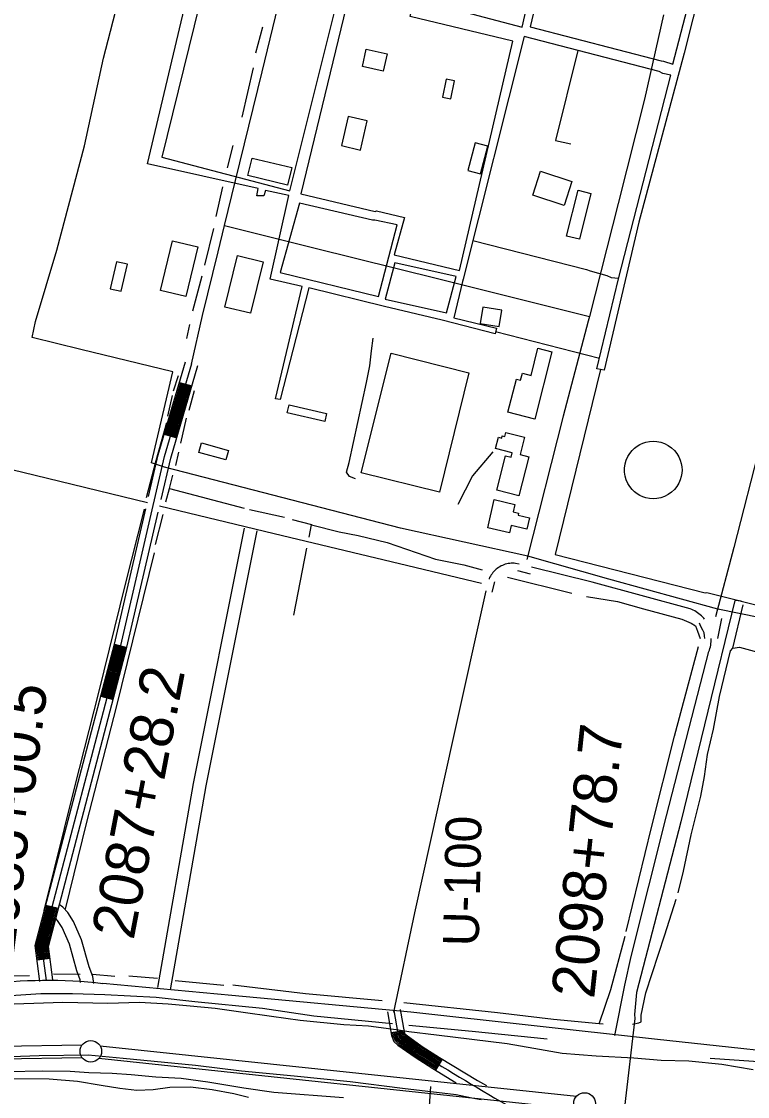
# Model space of a CAD drawing. Extents: x 3355677 to 3393573, y 612928 to 638357.
# Drawn here: x 3363227 to 3364909, y 625120 to 627611 of the extents above; entities that cross this region are included whole.
import ezdxf

# ---------------------------------------------------------------- set-up
doc = ezdxf.new("R2010")
doc.units = 0
for name, color, linetype in [('V-BLDG-OTLN', 7, 'Continuous'), ('V-DOMW-TANK', 7, 'Continuous'), ('V-FLOD-BASE', 7, 'Continuous'), ('V-LEVE-TOET', 7, 'Continuous'), ('V-RIVR-RANG', 7, 'Continuous'), ('V-RIVR-RANG-IDEN', 7, 'Continuous'), ('V-ROAD-CNTR', 7, 'Continuous'), ('V-SITE-OTLN', 7, 'Continuous'), ('V-SITE-VEGE', 7, 'Continuous'), ('V-SURV-IDEN', 7, 'Continuous'), ('V-SURV-LINE', 7, 'Continuous'), ('V-TOPO-SHOR', 7, 'Continuous'), ('V-UTIL-LINE', 7, 'Continuous')]:
    doc.layers.add(name, color=color, linetype=linetype)

msp = doc.modelspace()

# ---------------------------------------------------------------- linework, layer by layer
at = {"layer": 'V-BLDG-OTLN'}
for points in [[(3364025.5, 627547.2), (3364074.1, 627536.8), (3364065.4, 627496.5), (3364016.9, 627506.9)], [(3364210.9, 627477.9), (3364202.3, 627436.3), (3364221.9, 627432.2), (3364230.5, 627473.8)], [(3363984, 627391.2), (3363968.4, 627323.7), (3364012.3, 627313.5), (3364027.9, 627381.1)], [(3364278.5, 627330.6), (3364261.2, 627266.5), (3364290.7, 627258.5), (3364308, 627322.6)], [(3363761.7, 627295), (3363853.2, 627272.7), (3363843.4, 627232.5), (3363751.9, 627254.7)], [(3364484.5, 627185.2), (3364411.7, 627209.1), (3364429.9, 627264.5), (3364502.6, 627240.6)], [(3364490.3, 627114), (3364516.8, 627220.6), (3364546.6, 627213.1), (3364520.2, 627106.6)], [(3363608, 626973.9), (3363549.3, 626988), (3363576.9, 627103.1), (3363635.6, 627089)], [(3363447, 627054.7), (3363432.9, 626992), (3363458.3, 626986.3), (3363472.5, 627048.9)], [(3363698.4, 626949.6), (3363727.7, 627069.1), (3363786.8, 627054.5), (3363757.4, 626935.1)], [(3364295.7, 626949.6), (3364289.7, 626911.2), (3364334, 626904.2), (3364340, 626942.6)], [(3364455.6, 626846.1), (3364416.2, 626690.1), (3364354.4, 626705.7), (3364373.8, 626782.8), (3364383.6, 626780.4), (3364387.7, 626796.4), (3364407.8, 626791.3), (3364423.7, 626854.2)], [(3363847.1, 626723.3), (3363934, 626703.1), (3363929.7, 626684.5), (3363842.8, 626704.7)], [(3364328.7, 626525.1), (3364348.9, 626604.9), (3364361.8, 626601.6), (3364364.4, 626611.9), (3364325.7, 626621.7), (3364332.4, 626648), (3364340, 626646.1), (3364341.2, 626650.8), (3364346.7, 626649.4), (3364349.1, 626658.9), (3364392.6, 626647.9), (3364382.4, 626607.7), (3364402.4, 626602.6), (3364379.5, 626512.3)], [(3363644, 626634.9), (3363706.9, 626617.5), (3363700.8, 626595.4), (3363637.9, 626612.8)], [(3364307.3, 626438.2), (3364322.4, 626503.5), (3364370.6, 626492.4), (3364366.6, 626474.8), (3364378.7, 626472.1), (3364377.6, 626467.3), (3364404.5, 626461.1), (3364398.4, 626434.6), (3364361.9, 626443), (3364358.1, 626426.5)]]:
    msp.add_lwpolyline(points, close=True, dxfattribs=at)
at = {"layer": 'V-DOMW-TANK'}
msp.add_lwpolyline([(3364757.7, 626571.9), (3364757.3, 626564.7), (3364756, 626557.1), (3364753.7, 626549.3), (3364750.3, 626541.5), (3364745.8, 626534), (3364740.1, 626526.9), (3364733.4, 626520.5), (3364725.7, 626515.1), (3364717.4, 626510.8), (3364708.6, 626507.7), (3364699.6, 626505.9), (3364690.7, 626505.4), (3364682.1, 626506), (3364674.1, 626507.6), (3364666.6, 626510), (3364659.9, 626513.1), (3364653.7, 626516.8), (3364647.7, 626521.4), (3364642, 626527), (3364636.8, 626533.5), (3364632.2, 626540.9), (3364628.6, 626549.1), (3364626, 626558), (3364624.7, 626567.2), (3364624.7, 626576.6), (3364626, 626585.9), (3364628.6, 626594.8), (3364632.2, 626603), (3364636.8, 626610.4), (3364642, 626616.9), (3364647.7, 626622.5), (3364653.7, 626627.1), (3364659.9, 626630.8), (3364666.6, 626633.9), (3364674.1, 626636.3), (3364682.1, 626637.9), (3364690.7, 626638.5), (3364699.6, 626638), (3364708.6, 626636.2), (3364717.4, 626633.1), (3364725.7, 626628.8), (3364733.4, 626623.4), (3364740.1, 626617), (3364745.8, 626609.9), (3364750.3, 626602.3), (3364753.7, 626594.6), (3364756, 626586.8), (3364757.3, 626579.2)], close=True, dxfattribs=at)
at = {"layer": 'V-FLOD-BASE'}
msp.add_lwpolyline([(3362000.8, 625039.3), (3362153.2, 625064.2), (3362360.8, 625092.7), (3362504.8, 625113.4), (3362708.5, 625144.1), (3362865.1, 625169.7), (3362985.4, 625188.2), (3363125.9, 625207.5), (3363202.8, 625212.6), (3363267.9, 625214.9), (3363381.2, 625216.6), (3363462.3, 625209.2), (3363630.2, 625192.8), (3363736.5, 625179.8), (3363859, 625167.6), (3363988.4, 625154.7), (3364110.1, 625139.6), (3364234, 625124.6), (3364270.4, 625117), (3364292.1, 625112.9)], dxfattribs=at)
at = {"layer": 'V-LEVE-TOET'}
for points in [[(3364922.8, 625181.9), (3364850.2, 625194.3), (3364773.4, 625201.7), (3364709.2, 625203.6), (3364645.7, 625209), (3364558.5, 625213.7), (3364479.6, 625219.7), (3364414, 625231.4), (3364352.5, 625241.7), (3364188.5, 625262.2), (3364124.3, 625269.7), (3364100.6, 625273.8), (3364071.9, 625277.9), (3364031.5, 625282.7), (3363974.2, 625286), (3363873, 625296.2), (3363806, 625305.1), (3363740.4, 625314.6), (3363676.2, 625324.2), (3363618.2, 625329.7), (3363566.6, 625333.7), (3363500.3, 625337.7), (3363427, 625335.4), (3363323.1, 625337.9), (3363164.7, 625332.6)], [(3362709, 625111.7), (3362794.8, 625125.9), (3362891.7, 625131.7), (3363041.7, 625156.6), (3363194.4, 625177.9), (3363276.1, 625179.6), (3363339.6, 625178.3), (3363382.8, 625175.7), (3363437.3, 625174.4), (3363481.2, 625171.1), (3363538.5, 625165.6), (3363597.1, 625162.3), (3363659.2, 625154.1), (3363742.3, 625140.4), (3363811.4, 625130.1), (3363973.3, 625117.3)]]:
    msp.add_lwpolyline(points, dxfattribs=at)
at = {"layer": 'V-RIVR-RANG'}
msp.add_line((3364175.1, 625143.2), (3364078, 623846.8), dxfattribs=at)
at = {"layer": 'V-ROAD-CNTR'}
for p, q in [((3363593.2, 626775.1), (3363622, 626766.7)), ((3363558, 626655.2), (3363586.8, 626646.7)), ((3364376.6, 626339), (3364406.1, 626331.7)), ((3364317.9, 626288.7), (3364324, 626313.1)), ((3364840.5, 626181.2), (3364850.1, 626227.8)), ((3363442.2, 626168.4), (3363471.3, 626160.8)), ((3363410.6, 626047.5), (3363439.6, 626039.9)), ((3363283.8, 625563.8), (3363312.8, 625556.2)), ((3363263.4, 625436.4), (3363293.2, 625440.3)), ((3364113.2, 625272.2), (3364083.6, 625267.2)), ((3364202.2, 625206.8), (3364186.5, 625181.2))]:
    msp.add_line(p, q, dxfattribs=at)
for points in [[(3363621.2, 626817.3), (3363646.2, 626930.4), (3363682.7, 627077.7), (3363697.6, 627138.4), (3363723.2, 627243.2), (3363784.8, 627495.1), (3363834, 627699.2), (3363859.8, 627804), (3363870.6, 627830.6), (3363891.2, 627842.8), (3363906.2, 627842.3), (3363981.1, 627824.7), (3364125.7, 627786.4), (3364167.3, 627776.3)], [(3364714.6, 627627.2), (3364670.5, 627431.7), (3364610, 627189.5), (3364542.9, 626927.8), (3364540, 626916.6), (3364482.1, 626696.8), (3364398.4, 626364.3)], [(3365102.4, 627281.3), (3365063.2, 627133.2), (3364995.7, 626865.7), (3364940.2, 626636.7), (3364878, 626392.6), (3364835.6, 626231.6)], [(3363697.6, 627138.4), (3363904.6, 627086.9), (3364194.3, 627014.7), (3364542.9, 626927.8)], [(3363284.7, 625388.8), (3363274.4, 625468.6), (3363456.9, 626165.1), (3363558.5, 626603.4), (3363621.5, 626818.6)], [(3363521.6, 626510.9), (3363544, 626607.2), (3363607.1, 626822.8)], [(3363550.8, 626503.8), (3363573, 626599.6), (3363635.9, 626814.4)], [(3363560.9, 626654.3), (3363596, 626774.3)], [(3363563.8, 626653.5), (3363598.9, 626773.4)], [(3363566.7, 626652.6), (3363601.8, 626772.6)], [(3363569.5, 626651.8), (3363604.7, 626771.8)], [(3363572.4, 626651), (3363607.6, 626770.9)], [(3363575.3, 626650.1), (3363610.4, 626770.1)], [(3363578.2, 626649.3), (3363613.3, 626769.2)], [(3363581.1, 626648.4), (3363616.2, 626768.4)], [(3363583.9, 626647.6), (3363619.1, 626767.5)], [(3363519, 626496.2), (3363230.1, 626566.4), (3363060.1, 626607.1), (3362883.1, 626649.9)], [(3363269.8, 625386.8), (3363259.1, 625469.6), (3363442.3, 626168.7), (3363514.9, 626481.9)], [(3363547.1, 626489.3), (3363812.4, 626424.6), (3364102.9, 626355.5), (3364293.1, 626309.6)], [(3363299.6, 625390.7), (3363289.6, 625467.6), (3363471.4, 626161.5), (3363543.9, 626474.2)], [(3363543, 625372.4), (3363625.3, 625845.6), (3363743.9, 626436.8)], [(3363572.6, 625367.3), (3363654.8, 625840.1), (3363773.3, 626430.9)], [(3364380.4, 626353.5), (3364372.1, 626355.6), (3364368.7, 626355.8), (3364365.2, 626355.9), (3364361.7, 626355.8), (3364358.3, 626355.5), (3364354.8, 626355), (3364351.4, 626354.3), (3364348.1, 626353.4), (3364344.8, 626352.3), (3364341.6, 626351), (3364338.4, 626349.5), (3364335.4, 626347.8), (3364332.4, 626346), (3364329.6, 626344), (3364326.9, 626341.8), (3364324.3, 626339.5), (3364321.8, 626337.1), (3364319.5, 626334.5), (3364317.4, 626331.7), (3364315.4, 626328.9), (3364313.6, 626325.9), (3364311.9, 626322.9), (3364310.5, 626319.7), (3364310.1, 626318.6)], [(3364809.7, 626226.2), (3364808.2, 626228.2), (3364805.6, 626231.1), (3364802.9, 626233.9), (3364800, 626236.5), (3364797, 626239), (3364793.9, 626241.3), (3364790.6, 626243.5), (3364787.3, 626245.5), (3364783.8, 626247.3), (3364780.3, 626248.9), (3364776.7, 626250.4), (3364549.2, 626312), (3364409.1, 626346.5)], [(3364303.3, 626291.9), (3364227.8, 625954.4), (3364138, 625545.7), (3364089, 625315.8)], [(3364810.5, 626181.5), (3364809.7, 626188), (3364808.6, 626194.3), (3364805.7, 626201), (3364801.6, 626209.3), (3364797.9, 626216.9)], [(3363413.5, 626046.7), (3363445.1, 626167.6)], [(3363416.4, 626046), (3363448, 626166.9)], [(3363419.3, 626045.2), (3363450.9, 626166.1)], [(3363422.2, 626044.4), (3363453.8, 626165.4)], [(3363425.1, 626043.7), (3363456.7, 626164.6)], [(3363428, 626042.9), (3363459.6, 626163.8)], [(3363430.9, 626042.2), (3363462.6, 626163.1)], [(3363433.8, 626041.4), (3363465.5, 626162.3)], [(3363436.7, 626040.6), (3363468.4, 626161.6)], [(3364819.6, 626151.2), (3364821, 626154.8), (3364822.3, 626158.5), (3364823.3, 626162.3), (3364824.1, 626166.1), (3364824.8, 626169.9), (3364825.2, 626173.8), (3364825.5, 626177.7), (3364825.5, 626181.4)], [(3364601.9, 625261.2), (3364625.3, 625377.8), (3364639.8, 625444.3), (3364721.4, 625770.4), (3364819.6, 626151.2)], [(3363266.4, 625436.8), (3363262.2, 625469.4), (3363286.7, 625563)], [(3363269.4, 625437.2), (3363265.2, 625469.2), (3363289.6, 625562.3)], [(3363272.4, 625437.6), (3363268.3, 625469), (3363292.5, 625561.5)], [(3363275.3, 625438), (3363271.3, 625468.8), (3363295.4, 625560.8)], [(3363278.3, 625438.3), (3363274.4, 625468.6), (3363298.3, 625560)], [(3363281.3, 625438.7), (3363277.4, 625468.4), (3363301.2, 625559.2)], [(3363394.9, 625382.2), (3363392.2, 625398.2), (3363383.5, 625420.5), (3363366.4, 625483), (3363347.9, 625525.5), (3363334.6, 625546.6), (3363322.9, 625559.1), (3363314.7, 625565)], [(3363284.3, 625439.1), (3363280.5, 625468.2), (3363304.1, 625558.5)], [(3363287.2, 625439.5), (3363283.5, 625468), (3363307, 625557.7)], [(3363290.2, 625439.9), (3363286.6, 625467.8), (3363309.9, 625557)], [(3363364.1, 625384.4), (3363363.1, 625390.1), (3363354.9, 625411.1), (3363338.1, 625473), (3363321.3, 625511.5), (3363310.8, 625528.1), (3363306.6, 625532.6)], [(3365488.2, 625170.3), (3365136.8, 625204.9), (3364694, 625252.9), (3364128.9, 625315.4), (3363714.6, 625354.2), (3363415.7, 625381.5)], [(3364075.2, 625316.5), (3364084.6, 625261.7), (3364090.1, 625247.6), (3364099.5, 625239.3), (3364139.1, 625210.9), (3364180.2, 625185.1), (3364234.4, 625151.9)], [(3364090, 625319), (3364099.1, 625265.7), (3364102.8, 625256.4), (3364108.9, 625251), (3364147.4, 625223.3)], [(3364104.8, 625321.5), (3364113.6, 625269.8), (3364115.4, 625265.3), (3364118.3, 625262.7), (3364155.8, 625235.8), (3364196, 625210.6), (3364283.5, 625157.1), (3364304.2, 625145.1)], [(3364086.6, 625267.7), (3364087.5, 625262.5), (3364092.6, 625249.4), (3364101.4, 625241.6), (3364140.7, 625213.4), (3364181.8, 625187.6), (3364188.1, 625183.8)], [(3364089.6, 625268.2), (3364090.4, 625263.3), (3364095.2, 625251.1), (3364103.3, 625244), (3364142.4, 625215.8), (3364183.4, 625190.2), (3364189.6, 625186.3)], [(3364092.5, 625268.7), (3364093.3, 625264.1), (3364097.7, 625252.9), (3364105.1, 625246.3), (3364144.1, 625218.3), (3364184.9, 625192.7), (3364191.2, 625188.9)], [(3364095.5, 625269.2), (3364096.2, 625264.9), (3364100.2, 625254.7), (3364107, 625248.7), (3364145.7, 625220.8), (3364186.5, 625195.3), (3364192.8, 625191.4)], [(3364098.4, 625269.7), (3364099.1, 625265.7), (3364102.8, 625256.4), (3364108.9, 625251), (3364147.4, 625223.3), (3364188.1, 625197.8), (3364194.3, 625194)], [(3364101.4, 625270.2), (3364102, 625266.5), (3364105.3, 625258.2), (3364110.8, 625253.3), (3364149.1, 625225.8), (3364189.7, 625200.4), (3364195.9, 625196.6)], [(3364104.3, 625270.7), (3364104.9, 625267.4), (3364107.8, 625260), (3364112.6, 625255.7), (3364150.8, 625228.3), (3364191.3, 625202.9), (3364197.5, 625199.1)], [(3364107.3, 625271.2), (3364107.8, 625268.2), (3364110.4, 625261.7), (3364114.5, 625258), (3364152.4, 625230.8), (3364192.8, 625205.5), (3364199, 625201.7)], [(3364110.3, 625271.7), (3364110.7, 625269), (3364112.9, 625263.5), (3364116.4, 625260.4), (3364154.1, 625233.3), (3364194.4, 625208), (3364200.6, 625204.2)]]:
    msp.add_lwpolyline(points, dxfattribs=at)
for centre, radius, start, end in [((3363287.7, 624252.4), 1136.3, 83.5309, 97.6461), ((3367296.9, 630216.1), 5903.1, 237.75552, 240.22152)]:
    msp.add_arc(centre, radius, start, end, dxfattribs=at)
at = {"layer": 'V-SITE-OTLN'}
msp.add_lwpolyline([(3365865.7, 627775.3), (3365711.4, 627172.4), (3365576.2, 626627.6), (3365469.2, 626241.9), (3365260.8, 626286.8), (3365069.1, 626334.7), (3365034.8, 626209.8), (3364840.4, 626249.8), (3364588.3, 626319.2), (3364400.5, 626372.6), (3364105.3, 626436.9), (3363558.8, 626578.5), (3363528.6, 626588.9), (3363577.5, 626799.7), (3363364.3, 626851.4), (3363251.4, 626878.8), (3363259.4, 626916.2), (3363308.6, 627081.5), (3363373.4, 627323.2), (3363417.4, 627526.5), (3363489.1, 627804.9)], dxfattribs=at)
at = {"layer": 'V-SITE-VEGE'}
msp.add_lwpolyline([(3363037.1, 625112.1), (3363037, 625122.6), (3363041.9, 625133.8), (3363052.4, 625142.3), (3363082.4, 625149.3), (3363129.3, 625155.1), (3363195.7, 625161.5), (3363291.5, 625161.1), (3363356.6, 625155.7), (3363411.8, 625146.1), (3363455.2, 625139.2), (3363494.4, 625134.4), (3363532.2, 625135.9), (3363570.6, 625141.6), (3363618.9, 625142.4), (3363668.6, 625136.3), (3363718.9, 625126.6), (3363753.2, 625118.3)], dxfattribs=at)
at = {"layer": 'V-SURV-LINE'}
for points in [[(3363179.9, 625236.8), (3363367.5, 625239.4)], [(3363409.2, 625237.5), (3364513.5, 625120.8)], [(3363368, 625209.5), (3363180.3, 625206.8)], [(3364510.3, 625091), (3363406, 625207.7)]]:
    msp.add_lwpolyline(points, dxfattribs=at)
for centre in [(3363387.7, 625224.7), (3364531.8, 625103.8)]:
    msp.add_circle(centre, 25, dxfattribs=at)
at = {"layer": 'V-TOPO-SHOR'}
for p, q in [((3363770.4, 627539.2), (3363786.2, 627599)), ((3363738.1, 627390), (3363764.6, 627504.3)), ((3363704.5, 627272.3), (3363717.7, 627323.8)), ((3363678, 627159.5), (3363693.7, 627228)), ((3363651.9, 627046.8), (3363672.8, 627132)), ((3363623.8, 626940.9), (3363645.6, 627022)), ((3363609.8, 626877), (3363616.9, 626909.2)), ((3363579.3, 626755.5), (3363591.1, 626791.2)), ((3363615.8, 626710.8), (3363628.2, 626756.3)), ((3363566.2, 626696.7), (3363577.2, 626744.3)), ((3363596.4, 626634.5), (3363609.5, 626691.9)), ((3363584.7, 626582.7), (3363591.6, 626613.5)), ((3363569.7, 626529.1), (3363743.3, 626483.4)), ((3363755.2, 626480.6), (3363836.4, 626462.7)), ((3363537.6, 626399.4), (3363555.6, 626468.7)), ((3363893.5, 626416.1), (3363899.4, 626445.2)), ((3363858.3, 626235.5), (3363888.6, 626390.9)), ((3364353.6, 626323.5), (3364502.7, 626286.9)), ((3364875.5, 626159), (3364899, 626259.8)), ((3363362.9, 625403.1), (3363301.4, 625403.6)), ((3363443.4, 625398.4), (3363391.6, 625402.5)), ((3363542, 625393.8), (3363475.5, 625398.5)), ((3363695.9, 625377.5), (3363583.3, 625388.4))]:
    msp.add_line(p, q, dxfattribs=at)
for points in [[(3364001.2, 626551.8), (3363987.2, 626557.3), (3363980.2, 626567.1), (3363986.4, 626589.5), (3364026.5, 626774.9), (3364034.1, 626813.4), (3364038.2, 626848.4), (3364042.3, 626877.8)], [(3364263.8, 626796.8), (3364195.5, 626520.7), (3364014.4, 626565.6), (3364083.5, 626842.4), (3364263.8, 626796.8)], [(3363517, 626508.4), (3363539.2, 626593.8), (3363564.1, 626682)], [(3364319.3, 626614.2), (3364271.9, 626558.8), (3364237.8, 626492.3)], [(3363561.8, 626498), (3363569.7, 626529.1), (3363577.7, 626560.3)], [(3363279.8, 625551), (3363350.4, 625837.9), (3363406.4, 626056.3), (3363467.9, 626307.5), (3363512.2, 626481.1)], [(3363853.9, 626457.1), (3363898.7, 626445.4), (3363899.4, 626445.2), (3363963.1, 626428.8), (3364007.2, 626420.5), (3364074.4, 626403.9), (3364186.4, 626365.7), (3364252.2, 626351.9), (3364294.2, 626340.9)], [(3363328.8, 625553.9), (3363378.6, 625755.5), (3363447.1, 626022.1), (3363534.9, 626379.8)], [(3364536.3, 626278.6), (3364608.4, 626266.9), (3364668.6, 626250.3), (3364757.5, 626226.1), (3364779.2, 626217), (3364789, 626210.8), (3364793.9, 626198.2), (3364799.6, 626181.4)], [(3364628.3, 625502.6), (3364687.1, 625743.4), (3364740.3, 625954.8), (3364795.7, 626163.3)], [(3364748.5, 625592.2), (3364760.9, 625642.6), (3364778.8, 625726.5), (3364801, 625816.1), (3364809.9, 625861.6), (3364816.8, 625912.7), (3364830.6, 625971.5), (3364844.4, 626047.1), (3364870, 626152.7), (3364875.5, 626159), (3364890.9, 626161.2), (3365020.4, 626125.9)], [(3364643, 625287.6), (3364657.7, 625290.5), (3364663.3, 625293.3), (3364663.2, 625308.7), (3364673.6, 625360.5), (3364718, 625494.9), (3364744.3, 625577.5)], [(3364566, 625288.4), (3364593, 625368.3), (3364626.2, 625491.4)], [(3363245.4, 625400), (3363149.6, 625398.3), (3362988.1, 625386), (3362895.1, 625371.7)], [(3364062.5, 625341.4), (3363884.8, 625357.7), (3363716.9, 625378.2)], [(3361127.5, 625081.9), (3361602.9, 625148.3), (3361757.4, 625167.6), (3361946.1, 625194.7), (3362185.9, 625226.9), (3362333.5, 625246.2), (3362445.3, 625263.2), (3362571.9, 625279.7), (3362762.7, 625306.1), (3362881.6, 625320.4), (3363131.2, 625349.8), (3363271.7, 625358.6), (3363345.2, 625358.8), (3363420, 625356.2), (3363538.9, 625350.3), (3363628.5, 625340), (3363785.9, 625324.4), (3363904.8, 625307.2), (3364086.7, 625288.9)], [(3364574.6, 625287.6), (3364566, 625288.4), (3364459.9, 625298.5), (3364329.7, 625313.5), (3364112.8, 625336.7)], [(3364124.5, 625285.5), (3364271.4, 625271.2), (3364444.9, 625253.5)], [(3364822.7, 625209.1), (3364945.8, 625200.4), (3365026.3, 625186.6), (3365118.6, 625180.6), (3365257.1, 625167), (3365385.2, 625151.9), (3365502.7, 625138.3), (3365661.6, 625109.3), (3365721, 625098.3), (3365778.4, 625082.4), (3365904.8, 625047.3)]]:
    msp.add_lwpolyline(points, dxfattribs=at)
at = {"layer": 'V-UTIL-LINE'}
for p, q in [((3364054, 626973.8), (3364097.5, 627140.4)), ((3364212.1, 626936.1), (3364234.6, 627020.1)), ((3364325.6, 626892.7), (3364566.5, 626831.4))]:
    msp.add_line(p, q, dxfattribs=at)
for points in [[(3364905.1, 628101.7), (3364762.4, 627537.8), (3364657.6, 627146.3), (3364577.6, 626803), (3364560.5, 626806.1), (3364610.2, 627015.4), (3364731.8, 627486.8), (3364713.3, 627491.3), (3364704.8, 627495.7), (3364391.5, 627576.7), (3364250.2, 627014.2), (3364248.7, 627008.5), (3364229.1, 626924.5), (3364327.4, 626900.4), (3364324.4, 626887.6), (3364201.9, 626919.1), (3364068, 626950.8), (3363892.8, 626994.4), (3363826.8, 626735.2), (3363815.4, 626736.8), (3363877.2, 626997.4), (3363803.1, 627014.1), (3363846.9, 627207.8), (3363792.8, 627219.9), (3363788.3, 627207.1), (3363772.6, 627207.3), (3363775.7, 627224.4), (3363519.3, 627281.9), (3363639.9, 627790.3)], [(3363639.9, 627790.3), (3363869.2, 627736.1), (3363888.7, 627814.4), (3363921.5, 627808.3), (3363903.4, 627728.5), (3363973.2, 627710.5), (3364030.3, 627938.3), (3364054.5, 627932.3), (3363997.3, 627701.6), (3364387.5, 627598.2), (3364467.6, 627951.5), (3364077.3, 628039.2)], [(3364492, 627962.6), (3364406.1, 627599.4), (3364709.3, 627519.9), (3364715.1, 627519.8), (3364736.4, 627512.4), (3364826.4, 627859.9)], [(3363665.2, 627755.7), (3363552.3, 627297.2), (3363848.5, 627219.2), (3363965.7, 627686.3)], [(3363985.5, 627671.8), (3363874.1, 627211.7), (3364046.5, 627171), (3364049.3, 627172.4), (3364114.9, 627157.3), (3364090.9, 627070.5), (3364241.9, 627034.3), (3364365.6, 627565.6), (3364127.8, 627622.9), (3364132.3, 627644.2)], [(3364516, 627544.5), (3364464.2, 627335.5), (3364499.8, 627327.9)], [(3364097.5, 627140.4), (3364046.2, 627151), (3364040.5, 627151.1), (3363871, 627190.3), (3363826.1, 627029.5), (3364054, 626973.8)], [(3364272.7, 627103.5), (3364536.2, 627036.4), (3364544.7, 627033.4), (3364583.2, 627022.9), (3364593.1, 627018.5), (3364610.5, 627016.5)], [(3364234.6, 627020.1), (3364092.1, 627051.9), (3364069.6, 626967.9), (3364212.1, 626936.1)], [(3364568.6, 626804.8), (3364463.5, 626375.8), (3364811.4, 626287.2), (3364814.9, 626287.9), (3364889, 626269.3), (3364894.6, 626267.9), (3365022.7, 626236.1), (3365163.8, 626805.8)], [(3364894.6, 626267.9), (3364880, 626269.2), (3364754.8, 625756.9), (3364652.4, 625360.8), (3364647.7, 625309.7), (3364648.4, 625300.6), (3364624.4, 625095.3), (3364610.1, 624979.2), (3364008.9, 624608.2)]]:
    msp.add_lwpolyline(points, dxfattribs=at)

# ---------------------------------------------------------------- texts
at = {"layer": 'V-RIVR-RANG-IDEN'}
msp.add_text('U-100', height=83, rotation=88.6659, dxfattribs=at).set_placement((3364286.4, 625467.4))
at = {"layer": 'V-SURV-IDEN'}
for s, rotation, p in [('2087+28.2', 79.1508, (3363486.6, 625480.7)), ('2085+00.5', 82.8037, (3363208.2, 625440.8)), ('2098+78.7', 83.8503, (3364553.8, 625344.8))]:
    msp.add_text(s, height=100, rotation=rotation, dxfattribs=at).set_placement(p)

doc.saveas('drawing.dxf')
